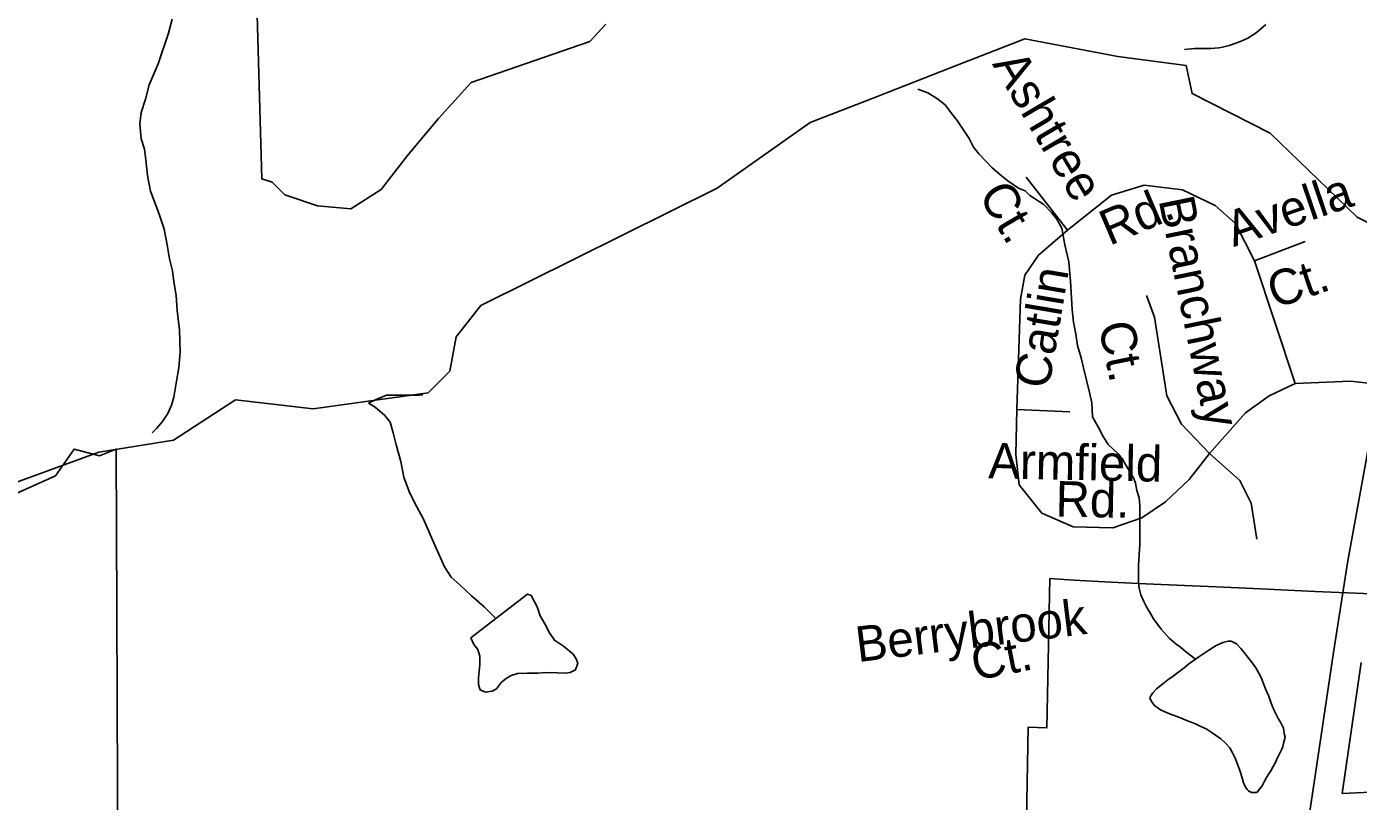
# Model space of a CAD drawing. Extents: x 2001466 to 2224147, y 644118 to 847247.
# Drawn here: x 2034231 to 2037800, y 737172 to 739248 of the extents above; entities that cross this region are included whole.
import ezdxf

# ---------------------------------------------------------------- set-up
doc = ezdxf.new("R2010")
doc.units = 0
for name, color, linetype in [('Exist Boundary Political City Limit New', 7, 'Continuous'), ('Exist Hydrographic Creek Single Shore', 7, 'Continuous'), ('Exist Hydrographic Misc Water Feature', 7, 'Continuous'), ('Exist Road Non-System Type 51', 7, 'Continuous'), ('Exist Road Non-System Type 51 Label', 7, 'Continuous'), ('Exist Road Primary NC UnDivided 4 Lane Attributed', 7, 'Continuous'), ('Map Preparation Boundary City Limit Buffer Line', 7, 'Continuous')]:
    doc.layers.add(name, color=color, linetype=linetype)

msp = doc.modelspace()

# ---------------------------------------------------------------- linework, layer by layer
at = {"layer": 'Exist Boundary Political City Limit New'}
for points in [[(2034828.5, 740000), (2034861.2, 738839.8), (2034888.9, 738831.1), (2034923.1, 738797), (2035010.1, 738768), (2035100.1, 738759.6), (2035180.9, 738811.8), (2035251.5, 738902.8), (2035334.8, 739001.8), (2035422.4, 739098.3), (2035739.9, 739207.9), (2035783.2, 739254.9)], [(2034475.4, 736845.7), (2034474.1, 737209), (2034472.5, 737682.8), (2034471, 738116.1), (2034426.5, 738097.4), (2034357.9, 738116), (2034307.9, 738044.3), (2034148.2, 737972.8)], [(2037834.9, 737727.8), (2037684.4, 737734.4), (2037537.2, 737741.2), (2037419.4, 737746.8), (2037333.9, 737749.9), (2037229.9, 737755.1), (2037136.6, 737759.2), (2037037.8, 737764.4), (2036973.4, 737768.8), (2036965.1, 737368.9), (2036915.1, 737370.9), (2036910.1, 737122.8)], [(2037947.4, 737201.6), (2037756.2, 737193.1), (2037807.2, 737544.4)]]:
    msp.add_lwpolyline(points, dxfattribs=at)
at = {"layer": 'Exist Hydrographic Creek Single Shore'}
for p, q in [((2036542.5, 739073.3), (2036725, 739144.6)), ((2036508.7, 739060.1), (2036530.8, 739068.8)), ((2036530.8, 739068.8), (2036542.5, 739073.3))]:
    msp.add_line(p, q, dxfattribs=at)
for points in [[(2036725, 739144.6), (2036906.2, 739215.3), (2037155.1, 739167.8)], [(2039185.7, 738248.9), (2038089.1, 738528.5), (2037980.3, 738645.5), (2037797.1, 738737.8), (2037563.2, 738962.4), (2037354.2, 739068.4), (2037338.2, 739144.2), (2037155.1, 739167.8)], [(2032691.3, 737490.3), (2032816.2, 737589.4), (2033016.4, 737641.1), (2033191.3, 737798.3), (2033766.2, 737822.7), (2034032.2, 737964.9), (2034424.2, 738107.8), (2034624.2, 738139.8), (2034790.3, 738248), (2034999.2, 738224.1), (2035307.2, 738267), (2035365.2, 738324.8), (2035382.2, 738416.4), (2035448.3, 738500.3), (2036081.3, 738815.5), (2036331.2, 738990.8), (2036508.7, 739060.1)]]:
    msp.add_lwpolyline(points, dxfattribs=at)
at = {"layer": 'Exist Hydrographic Misc Water Feature'}
for points in [[(2034567.2, 738159), (2034579.3, 738171), (2034595.1, 738189.6), (2034609.2, 738211.5), (2034619, 738233.4), (2034625, 738255.4), (2034632.6, 738297.9), (2034638.7, 738334), (2034642.4, 738375.7), (2034640.2, 738435.6), (2034634.2, 738487.4), (2034632, 738527.6), (2034625.8, 738563.9), (2034621.7, 738593.5), (2034613.5, 738625.6), (2034607.4, 738663.5), (2034599.2, 738705.5), (2034585, 738747.7), (2034562.7, 738807.1), (2034554.5, 738849.1), (2034550.6, 738891.1), (2034546.5, 738919.8), (2034538.3, 738947.1), (2034533.9, 738987.4), (2034537.8, 739017.6), (2034549.5, 739053.5), (2034559.6, 739091.8), (2034583.4, 739147.9), (2034611, 739230.2), (2034620.9, 739267.8)], [(2037551.9, 739253.4), (2037537.8, 739241.4), (2037526.1, 739231.4), (2037516, 739225.4), (2037503.9, 739217.4), (2037485.9, 739209.4), (2037471.9, 739203.3), (2037453.9, 739197.3), (2037436, 739193.2), (2037426, 739191.2), (2037404.1, 739189.2), (2037378, 739189.1), (2037362, 739189.1), (2037333.9, 739187)], [(2036619.5, 739080.1), (2036646.2, 739070.6), (2036672, 739054.4), (2036692.3, 739038.4), (2036710.2, 739014.3), (2036724.5, 738996.8), (2036740.5, 738972.6), (2036756.7, 738948.6), (2036768.8, 738924.5), (2036782.8, 738907), (2036802.8, 738886.9), (2036818.8, 738869.3), (2036843, 738849.2), (2036860.9, 738834.8), (2036889.2, 738815.4), (2036907.2, 738807.7), (2036919.3, 738795.1), (2036957.3, 738771.3), (2036977.3, 738749.6), (2036991.7, 738732.1), (2037005.6, 738708), (2037013.6, 738663.5), (2037023.9, 738617.4), (2037028.2, 738565.7), (2037032.5, 738490.1), (2037036.6, 738455.6), (2037042.8, 738423.5), (2037046.9, 738393.8), (2037056.9, 738360), (2037063.1, 738333.7), (2037079.3, 738267.7), (2037085.4, 738239.7), (2037087.7, 738201.9), (2037103.9, 738173.7), (2037115.8, 738149.7), (2037129.7, 738128), (2037142, 738116.3), (2037156.6, 738102.9)], [(2035147.5, 738239.1), (2035169.2, 738250.1), (2035195, 738260.2), (2035239.1, 738260.1), (2035283, 738260.1), (2035292.8, 738261.3)], [(2035147.5, 738239.1), (2035165.3, 738228), (2035191.3, 738206.2), (2035205.3, 738187.8), (2035213.5, 738159.8), (2035221.3, 738127.6), (2035233.8, 738082.3), (2035241.8, 738040.3), (2035255.9, 738002.3), (2035270.1, 737972.4), (2035294.5, 737928.5), (2035324.6, 737858.1), (2035336.7, 737832.5), (2035350.9, 737800.2), (2035368.9, 737772.7), (2035393.1, 737750.9), (2035423.5, 737722.4), (2035457.3, 737693), (2035488.5, 737662)], [(2037156.6, 738102.9), (2037168, 738088.9), (2037176, 738074.9), (2037186.3, 738056.9), (2037198.2, 738036.9), (2037202.3, 738025), (2037206.2, 738005), (2037212.3, 737985), (2037214.4, 737965), (2037214.4, 737935), (2037214.4, 737909), (2037214.4, 737889), (2037214.6, 737859), (2037212.5, 737833), (2037210.7, 737805), (2037210.7, 737781), (2037210.7, 737757), (2037212.7, 737743), (2037216.8, 737725.1), (2037224.8, 737707.1), (2037232.8, 737691.1), (2037242.9, 737675.1), (2037250.9, 737661.1), (2037271, 737633.2), (2037292.9, 737609.2), (2037311.2, 737593.3), (2037323.1, 737585.2), (2037337, 737573.3), (2037355.1, 737559.3), (2037363.1, 737553.3)], [(2035488.5, 737662), (2035421.6, 737610), (2035429.8, 737592.6), (2035439.7, 737578.5), (2035445.8, 737561.1), (2035445.8, 737539), (2035442.3, 737503), (2035441.9, 737484.9), (2035446.2, 737470.9), (2035460.4, 737464.9), (2035478.2, 737466.9), (2035490.3, 737473.4), (2035504, 737491.1), (2035516.1, 737501.4), (2035529.9, 737509.4), (2035546.1, 737514.8), (2035572.1, 737515.1), (2035600, 737515.3), (2035624, 737517.3), (2035653.9, 737515.9), (2035674, 737515.4), (2035688, 737517.6), (2035701.9, 737524), (2035708.1, 737541.8), (2035703.8, 737554.2), (2035695.8, 737565.9), (2035669.7, 737587.8), (2035645.5, 737603.8), (2035631.8, 737623.8), (2035619.5, 737647.9), (2035607.4, 737669.4), (2035599.4, 737693.4), (2035583.2, 737723.2), (2035573.4, 737727.5), (2035488.5, 737662)], [(2037363.1, 737553.3), (2037375.1, 737561.4), (2037399.1, 737577.4), (2037419, 737589.4), (2037437.1, 737597.5), (2037451, 737601.5), (2037459, 737601.5), (2037462.9, 737599.5), (2037473, 737593.6), (2037485.1, 737581.6), (2037493.1, 737571.6), (2037503.1, 737559.6), (2037513.1, 737545.6), (2037521.1, 737535.6), (2037525, 737529.6), (2037533, 737515.7), (2037539.2, 737503.7), (2037545.1, 737489.7), (2037551.3, 737473.7), (2037559.3, 737455.7), (2037565.4, 737437.7), (2037569.3, 737427.7), (2037575.3, 737413.7), (2037585.3, 737393.8), (2037591.3, 737383.8), (2037599.5, 737367.8), (2037601.5, 737353.8), (2037603.6, 737343.8), (2037601.5, 737333.8), (2037599.5, 737327.8), (2037597.4, 737317.8), (2037593.5, 737309.8), (2037585.5, 737293.8), (2037581.6, 737285.8), (2037577.5, 737275.8), (2037571.6, 737265.7), (2037565.6, 737253.7), (2037559.7, 737245.7), (2037553.7, 737235.8), (2037547.8, 737223.8), (2037541.7, 737213.8), (2037537.8, 737207.8), (2037533.7, 737203.7), (2037529.8, 737197.7), (2037525.7, 737195.7), (2037519.7, 737195.7), (2037513.8, 737195.7), (2037505.8, 737199.7), (2037501.7, 737203.6), (2037497.8, 737209.6), (2037493.7, 737217.6), (2037491.8, 737221.6), (2037489.8, 737231.6), (2037487.7, 737237.6), (2037483.8, 737249.6), (2037481.6, 737257.6), (2037475.6, 737271.5), (2037469.7, 737287.5), (2037461.7, 737303.6), (2037455.5, 737315.6), (2037443.4, 737327.5), (2037431.5, 737339.5), (2037417.4, 737349.5), (2037405.5, 737357.4), (2037393.4, 737365.4), (2037375.6, 737373.3), (2037363.5, 737379.3), (2037349.5, 737385.3), (2037337.4, 737389.3), (2037323.3, 737395.3), (2037313.4, 737399.2), (2037303.4, 737403.2), (2037287.4, 737409.2), (2037277.3, 737413.2), (2037269.3, 737417.2), (2037263.4, 737421.2), (2037253.3, 737429.1), (2037247.4, 737437.1), (2037243.3, 737443.1), (2037241.5, 737449.1), (2037243.3, 737455.1), (2037249.5, 737463.1), (2037259.3, 737473.2), (2037271.2, 737483.1), (2037289.2, 737497.2), (2037303.2, 737507.2), (2037319.2, 737519.2), (2037333.1, 737529.3), (2037345, 737539.3), (2037363.1, 737553.3)]]:
    msp.add_lwpolyline(points, dxfattribs=at)
at = {"layer": 'Exist Road Non-System Type 51'}
for points in [[(2036909.2, 738844.2), (2037020.8, 738702.3)], [(2037020.8, 738702.3), (2037138.6, 738795.9), (2037226.1, 738823.1), (2037328.7, 738811), (2037416.2, 738768.7), (2037470.6, 738720.4), (2037521.9, 738620.7)], [(2037020.8, 738702.3), (2036942.4, 738635.8), (2036906.1, 738581.5), (2036894.1, 738518), (2036885, 738222.1)], [(2037521.9, 738620.7), (2037657.7, 738672.1)], [(2037521.9, 738620.7), (2037630.5, 738291.5)], [(2037401.1, 738104.3), (2037325.7, 738182.8), (2037286.5, 738258.3), (2037253.3, 738469.7), (2037232.1, 738527.1)], [(2037401.1, 738104.3), (2037497.7, 738213), (2037561.1, 738258.3), (2037630.5, 738291.5)], [(2037630.5, 738291.5), (2037778.4, 738297.6), (2037866, 738288.5)], [(2036885, 738222.1), (2036882, 738101.2), (2036891.1, 738019.7), (2036951.4, 737944.2), (2037035.9, 737907.9), (2037141.6, 737904.9), (2037220, 737932.1), (2037283.4, 737974.4), (2037346.8, 738034.8), (2037401.1, 738104.3)], [(2036885, 738222.1), (2037026.9, 738216)], [(2037401.1, 738104.3), (2037482.6, 738031.8), (2037512.8, 737971.4), (2037527.9, 737874.7)]]:
    msp.add_lwpolyline(points, dxfattribs=at)
at = {"layer": 'Exist Road Primary NC UnDivided 4 Lane Attributed'}
msp.add_lwpolyline([(2037551.8, 736333.7), (2037583.5, 736551.4), (2037603.9, 736692.6), (2037636.6, 736926.5), (2037678.5, 737204.2), (2037733.5, 737571), (2037771.5, 737816.7), (2037822.2, 738096.4), (2037858.9, 738324.3), (2037899.5, 738571.3), (2037921.1, 738708.2), (2037964, 739022.6), (2038004.6, 739306.2), (2038080.9, 739821.3), (2038118.3, 740106.9), (2038176, 740519.8), (2038216.9, 740805.5), (2038222.5, 740845.3), (2038263.8, 741208.9), (2038319.1, 741664.8)], dxfattribs=at)
at = {"layer": 'Map Preparation Boundary City Limit Buffer Line'}
for points in [[(2034828.5, 740000), (2034861.2, 738839.8), (2034888.9, 738831.1), (2034923.1, 738797), (2035010.1, 738768), (2035100.1, 738759.6), (2035180.9, 738811.8), (2035251.5, 738902.8), (2035334.8, 739001.8), (2035422.4, 739098.3), (2035739.9, 739207.9), (2035783.2, 739254.9)], [(2034475.4, 736845.7), (2034474.1, 737209), (2034472.5, 737682.8), (2034471, 738116.1), (2034426.5, 738097.4), (2034357.9, 738116), (2034307.9, 738044.3), (2034148.2, 737972.8)], [(2037834.9, 737727.8), (2037684.4, 737734.4), (2037537.2, 737741.2), (2037419.4, 737746.8), (2037333.9, 737749.9), (2037229.9, 737755.1), (2037136.6, 737759.2), (2037037.8, 737764.4), (2036973.4, 737768.8), (2036965.1, 737368.9), (2036915.1, 737370.9), (2036910.1, 737122.8)], [(2037947.4, 737201.6), (2037756.2, 737193.1), (2037807.2, 737544.4)]]:
    msp.add_lwpolyline(points, dxfattribs=at)

# ---------------------------------------------------------------- texts
at = {"layer": 'Exist Road Non-System Type 51 Label'}
for s, rotation, p in [('Ashtree', 300.5246, (2036817.6, 739147.7)), ('Ct.', 300.5246, (2036780.1, 738797.7)), ('Rd.', 23.1365, (2037132.8, 738659.9)), ('Avella', 18.8655, (2037465.2, 738657)), ('Branchway', 281.5853, (2037264.3, 738783.4)), ('Catlin', 80.3936, (2036970.1, 738274.4)), ('Ct.', 18.8655, (2037576.3, 738491.5)), ('Ct.', 281.5853, (2037102.9, 738449.1)), ('Armfield', 358.8537, (2036807.6, 738037.7)), ('Rd.', 358.8537, (2036987.8, 737935.4)), ('Berrybrook', 7.0256, (2036458.7, 737544.9)), ('Ct.', 11.1374, (2036772.7, 737495.2))]:
    msp.add_text(s, height=95, rotation=rotation, dxfattribs=at).set_placement(p)

doc.saveas('drawing.dxf')
